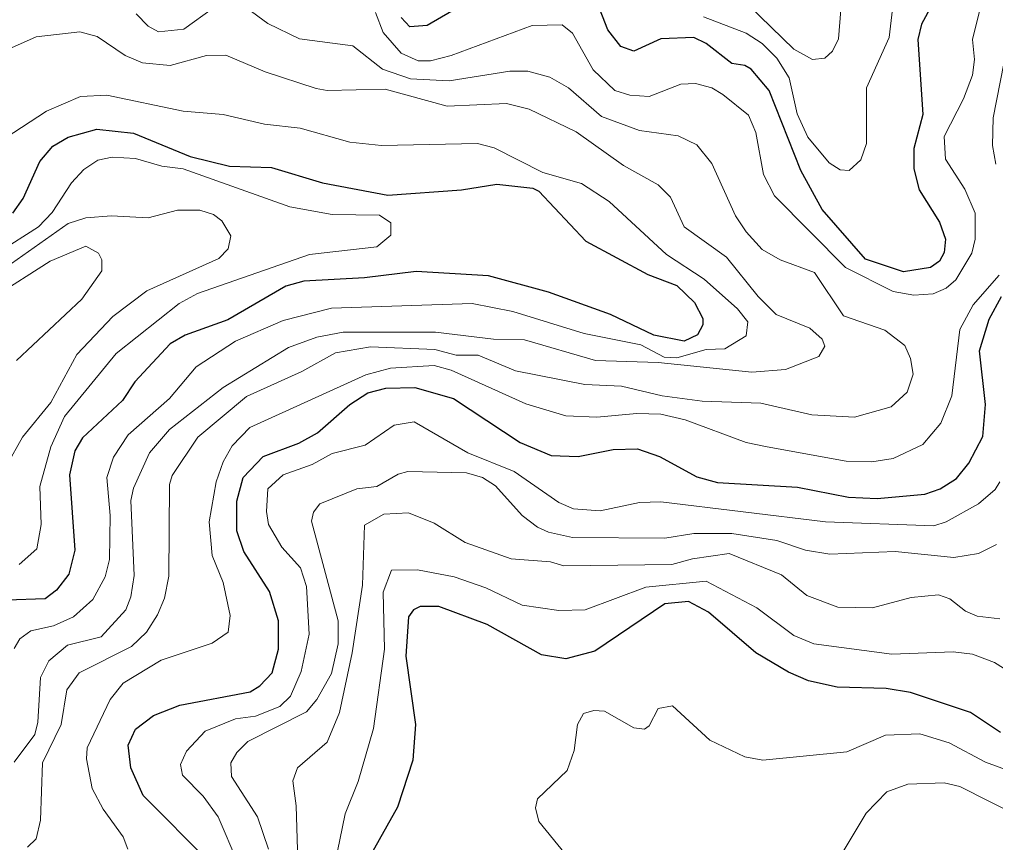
# Model space of a CAD drawing. Extents: x 577 to 602.9, y 7483.8 to 7511.6.
# Drawn here: x 586.474 to 587.677, y 7487.741 to 7488.754 of the extents above; entities that cross this region are included whole.
import ezdxf

# ---------------------------------------------------------------- set-up
doc = ezdxf.new("R2010")
doc.units = 0
doc.header["$LTSCALE"] = 0.032
doc.layers.add('1', color=7, linetype='Continuous', lineweight=25)
doc.layers.add('2', color=7, linetype='Continuous', lineweight=13)

msp = doc.modelspace()

# ---------------------------------------------------------------- linework, layer by layer
at = {"layer": '1'}
for points in [[(587.685, 7489.1027), (587.6238, 7489.0709), (587.6039, 7489.0486), (587.5952, 7489.0279), (587.5968, 7488.9961), (587.6143, 7488.9786), (587.6381, 7488.9643), (587.6421, 7488.9564), (587.6421, 7488.9429), (587.6206, 7488.8983), (587.619, 7488.8419), (587.6135, 7488.8005), (587.5856, 7488.7488), (587.5809, 7488.7297), (587.5872, 7488.6375), (587.5761, 7488.5954), (587.5761, 7488.5707), (587.5825, 7488.5445), (587.6079, 7488.5047)], [(587.6079, 7488.5047), (587.6151, 7488.484), (587.6135, 7488.4673), (587.6079, 7488.457), (587.5968, 7488.449), (587.5634, 7488.4435), (587.5165, 7488.4594), (587.4632, 7488.5206), (587.4369, 7488.5683), (587.398, 7488.6669), (587.3757, 7488.6932), (587.3678, 7488.6979), (587.3519, 7488.7003), (587.3201, 7488.725), (587.3049, 7488.7321), (587.2644, 7488.7305), (587.231, 7488.7154), (587.2151, 7488.721), (587.1992, 7488.7417), (587.1825, 7488.7854)], [(587.0068, 7488.7647), (586.9765, 7488.7472), (586.9551, 7488.7456), (586.9447, 7488.7568)], [(586.466, 7488.5158), (586.4788, 7488.5341), (586.4994, 7488.5795), (586.5153, 7488.5985), (586.5344, 7488.6097), (586.5694, 7488.6192), (586.6147, 7488.6144), (586.6847, 7488.5858), (586.7332, 7488.5739), (586.7849, 7488.5723), (586.8477, 7488.5532), (586.928, 7488.5381), (587.0187, 7488.5445), (587.0624, 7488.5516), (587.1069, 7488.5469), (587.1141, 7488.5429), (587.1721, 7488.4816)], [(587.1721, 7488.4816), (587.2485, 7488.4403), (587.2843, 7488.4268), (587.3057, 7488.4061), (587.3161, 7488.3862), (587.3161, 7488.3783), (587.3097, 7488.3663), (587.293, 7488.3584), (587.2556, 7488.3656), (587.2024, 7488.391), (587.126, 7488.4188), (587.0521, 7488.4387), (586.963, 7488.4443), (586.8994, 7488.4363), (586.8247, 7488.4323), (586.8024, 7488.426), (586.7308, 7488.3846), (586.6783, 7488.3656), (586.6601, 7488.3552), (586.6163, 7488.3083), (586.6012, 7488.2852), (586.5519, 7488.2391), (586.5424, 7488.2232), (586.536, 7488.1938), (586.5424, 7488.1008), (586.5352, 7488.0713), (586.5201, 7488.0515), (586.5058, 7488.0411), (586.4589, 7488.0395)], [(586.7086, 7487.7167), (586.6267, 7487.7986), (586.6115, 7487.8328), (586.6084, 7487.8606), (586.6171, 7487.8805), (586.6394, 7487.8972), (586.672, 7487.9099), (586.7587, 7487.9266), (586.7706, 7487.9338), (586.7857, 7487.9497), (586.7936, 7487.9791), (586.7936, 7488.0141), (586.7825, 7488.0499), (586.7507, 7488.0992), (586.742, 7488.1246), (586.742, 7488.1612), (586.7499, 7488.1906), (586.7746, 7488.2161), (586.8183, 7488.2328), (586.8414, 7488.2455), (586.8811, 7488.2805), (586.9034, 7488.2948), (586.9256, 7488.3003), (586.9614, 7488.3011), (587.0091, 7488.2876), (587.091, 7488.2336), (587.1292, 7488.2177), (587.1626, 7488.2161), (587.2055, 7488.2248), (587.2358, 7488.2256), (587.2628, 7488.2161), (587.3089, 7488.1914), (587.3344, 7488.1843), (587.433, 7488.1787), (587.4958, 7488.166), (587.5308, 7488.1644), (587.5896, 7488.1699), (587.6087, 7488.1763), (587.6286, 7488.189), (587.6437, 7488.2081), (587.6612, 7488.2407), (587.6644, 7488.2805), (587.6572, 7488.3465), (587.6691, 7488.3854), (587.6842, 7488.4133)], [(587.6827, 7487.8765), (587.6461, 7487.9012), (587.5721, 7487.9258), (587.5419, 7487.9306), (587.4815, 7487.9322), (587.4465, 7487.9401), (587.4218, 7487.9505), (587.3813, 7487.9743), (587.3232, 7488.0244), (587.2986, 7488.0379), (587.2692, 7488.0348), (587.1833, 7487.9767), (587.1475, 7487.9672), (587.1173, 7487.9719), (587.0505, 7488.0093), (586.9908, 7488.0316), (586.9678, 7488.0316), (586.9598, 7488.0276), (586.9535, 7488.0189), (586.9503, 7487.9704), (586.9622, 7487.8861), (586.959, 7487.8423), (586.94, 7487.7843), (586.9042, 7487.7207)]]:
    msp.add_lwpolyline(points, dxfattribs=at)
at = {"layer": '2'}
for points in [[(586.9129, 7488.7631), (586.9225, 7488.7385), (586.9447, 7488.713), (586.9654, 7488.7035), (586.9805, 7488.7035), (587.006, 7488.7099), (587.1061, 7488.7472), (587.1427, 7488.748), (587.1554, 7488.7377), (587.1809, 7488.6924), (587.2079, 7488.6669), (587.2262, 7488.6614), (587.2501, 7488.6598), (587.289, 7488.6749), (587.3073, 7488.6757), (587.3272, 7488.6701), (587.3407, 7488.6622), (587.3725, 7488.6367), (587.3813, 7488.6152), (587.3908, 7488.5636), (587.4043, 7488.5373), (587.4918, 7488.449), (587.5507, 7488.4196), (587.5761, 7488.4149), (587.6, 7488.4164), (587.6159, 7488.4236), (587.6278, 7488.4339), (587.6477, 7488.4665), (587.6516, 7488.484), (587.6516, 7488.5158), (587.6389, 7488.5453), (587.6151, 7488.5826), (587.6135, 7488.6105), (587.6373, 7488.6566), (587.6485, 7488.686), (587.6508, 7488.7051), (587.6485, 7488.7297), (587.6667, 7488.8045)], [(587.6771, 7488.5763), (587.6731, 7488.5993), (587.6739, 7488.6335), (587.7089, 7488.8116)], [(586.7133, 7488.7687), (586.6768, 7488.7425), (586.6457, 7488.7393), (586.633, 7488.7464), (586.6179, 7488.7616)], [(587.0855, 7488.3218), (587.1706, 7488.3051), (587.2159, 7488.3027), (587.266, 7488.2908), (587.3153, 7488.2844), (587.3876, 7488.2821), (587.4505, 7488.2677), (587.5029, 7488.2646), (587.5483, 7488.2773), (587.5681, 7488.2956), (587.5753, 7488.3178), (587.5721, 7488.3369), (587.565, 7488.3528), (587.5403, 7488.3719), (587.4894, 7488.3894), (587.4536, 7488.4427), (587.4115, 7488.4586), (587.3892, 7488.4713), (587.3694, 7488.4928), (587.3566, 7488.5127), (587.3272, 7488.5771), (587.3089, 7488.6001), (587.2859, 7488.6113), (587.2381, 7488.6176), (587.1912, 7488.6351), (587.1507, 7488.6701), (587.1276, 7488.6836), (587.1006, 7488.6908), (587.0783, 7488.6908), (587.0036, 7488.6789), (586.9559, 7488.6812), (586.9217, 7488.6932), (586.8851, 7488.7218), (586.8191, 7488.7305), (586.7801, 7488.7496), (586.7539, 7488.7687)], [(587.3169, 7488.7576), (587.3694, 7488.7377), (587.3892, 7488.725), (587.4075, 7488.7067), (587.4226, 7488.6828), (587.4322, 7488.6383), (587.4457, 7488.6097), (587.4719, 7488.5779), (587.4854, 7488.5691), (587.4966, 7488.5683), (587.5109, 7488.5818), (587.518, 7488.6017), (587.518, 7488.6701), (587.5459, 7488.7321), (587.5499, 7488.7671)], [(587.4862, 7488.7663), (587.4831, 7488.7305), (587.4759, 7488.7154), (587.4664, 7488.7067), (587.4513, 7488.7051), (587.4282, 7488.7178), (587.3725, 7488.7719)], [(586.4454, 7488.7115), (586.4947, 7488.7329), (586.5487, 7488.7393), (586.5702, 7488.7337), (586.6044, 7488.7099), (586.6259, 7488.7011), (586.6601, 7488.6979), (586.7046, 7488.7099), (586.7284, 7488.7107), (586.7769, 7488.69), (586.8398, 7488.6693), (586.8533, 7488.6669), (586.9248, 7488.6685), (587.0012, 7488.6478), (587.0743, 7488.651), (587.1022, 7488.6439), (587.1602, 7488.616), (587.2183, 7488.5747), (587.2612, 7488.5508), (587.2763, 7488.5357), (587.293, 7488.4991), (587.3455, 7488.4618), (587.3845, 7488.4133)], [(586.4676, 7487.9799), (586.4748, 7487.9918), (586.4883, 7488.0014), (586.5161, 7488.0077), (586.5408, 7488.0189), (586.5646, 7488.0403), (586.5797, 7488.0682), (586.5853, 7488.0896), (586.5861, 7488.1437), (586.5821, 7488.1906), (586.5901, 7488.2153), (586.6084, 7488.2431), (586.6593, 7488.2876), (586.6919, 7488.3266), (586.7404, 7488.3584), (586.7992, 7488.3838), (586.8588, 7488.399), (587.0322, 7488.4045), (587.0823, 7488.395), (587.1698, 7488.3679), (587.2397, 7488.3536), (587.2684, 7488.3385), (587.2843, 7488.3377), (587.3201, 7488.3481), (587.3431, 7488.3489), (587.3694, 7488.3648), (587.3717, 7488.3823), (587.359, 7488.3982), (587.3177, 7488.4347), (587.2715, 7488.465), (587.2008, 7488.5302), (587.1666, 7488.5524), (587.1189, 7488.5659), (587.0592, 7488.5962), (587.0386, 7488.6017), (586.9201, 7488.5993), (586.8811, 7488.6033), (586.8199, 7488.6208), (586.7761, 7488.6256), (586.7253, 7488.6375), (586.676, 7488.6415), (586.5821, 7488.6614), (586.5495, 7488.6598), (586.5074, 7488.6415), (586.4565, 7488.6081)], [(586.4485, 7488.4681), (586.4978, 7488.4991), (586.5145, 7488.5166), (586.5384, 7488.5532), (586.5535, 7488.5699), (586.571, 7488.581), (586.5885, 7488.585), (586.6171, 7488.5834), (586.6497, 7488.5739), (586.676, 7488.5707), (586.8072, 7488.5238), (586.8596, 7488.5143), (586.9177, 7488.5135), (586.932, 7488.5039), (586.932, 7488.4888), (586.9145, 7488.4745), (586.8318, 7488.465), (586.6935, 7488.4172), (586.6712, 7488.4045), (586.5933, 7488.3433), (586.5296, 7488.2654), (586.5129, 7488.228), (586.4994, 7488.1795), (586.501, 7488.1326), (586.4955, 7488.1024), (586.474, 7488.0833)], [(586.4644, 7488.4538), (586.5344, 7488.5031), (586.5559, 7488.5103), (586.5877, 7488.5127), (586.633, 7488.5103), (586.6688, 7488.5198), (586.6966, 7488.5198), (586.7133, 7488.5143), (586.7237, 7488.5063), (586.7348, 7488.488), (586.7316, 7488.4721), (586.7197, 7488.4602), (586.6314, 7488.4204), (586.5893, 7488.3886), (586.5448, 7488.3417), (586.5129, 7488.2829), (586.478, 7488.2399), (586.4589, 7488.2057)], [(586.4708, 7488.3345), (586.5511, 7488.4101), (586.5758, 7488.4451), (586.5758, 7488.4586), (586.5718, 7488.4665), (586.5559, 7488.4753), (586.5122, 7488.457), (586.4422, 7488.4125)], [(587.6811, 7488.4395), (587.6493, 7488.4029), (587.6326, 7488.3727), (587.623, 7488.2908), (587.6095, 7488.2574), (587.5872, 7488.2312), (587.5507, 7488.2137), (587.5244, 7488.2097), (587.4926, 7488.2105), (587.3956, 7488.228), (587.3694, 7488.2336), (587.2946, 7488.2614), (587.2644, 7488.2685), (587.235, 7488.2693), (587.1857, 7488.2646), (587.1475, 7488.2662), (587.0982, 7488.2813), (587.006, 7488.3226), (586.9853, 7488.3282), (586.9312, 7488.325), (586.901, 7488.317), (586.7579, 7488.2518), (586.7364, 7488.2296), (586.7253, 7488.2097), (586.7165, 7488.185), (586.7078, 7488.1357), (586.7117, 7488.0944), (586.7253, 7488.061), (586.734, 7488.0204), (586.7316, 7487.9998), (586.7117, 7487.9863), (586.6489, 7487.9656), (586.602, 7487.937), (586.5861, 7487.9171), (586.5575, 7487.8574), (586.5567, 7487.8439), (586.5638, 7487.8073), (586.5774, 7487.7819), (586.602, 7487.7477), (586.6076, 7487.7326)], [(587.3845, 7488.4133), (587.4067, 7488.391), (587.4481, 7488.3743), (587.4632, 7488.3608), (587.4664, 7488.352), (587.4592, 7488.3393), (587.4179, 7488.3234), (587.3765, 7488.3202), (587.2612, 7488.3322), (587.1841, 7488.3345), (587.0966, 7488.36), (587.0584, 7488.3608), (586.9869, 7488.3695), (586.8732, 7488.3695), (586.8406, 7488.3632), (586.8056, 7488.3504), (586.7253, 7488.3011), (586.6593, 7488.2495), (586.6346, 7488.2208), (586.6147, 7488.1771), (586.6115, 7488.162), (586.6155, 7488.0697), (586.6115, 7488.0435), (586.6052, 7488.0276), (586.575, 7487.9942), (586.5336, 7487.9839), (586.5106, 7487.9648), (586.5002, 7487.9441), (586.497, 7487.8892), (586.4931, 7487.8741), (586.4676, 7487.8399)], [(586.4843, 7487.735), (586.4947, 7487.7453), (586.5002, 7487.7684), (586.5026, 7487.8391), (586.5257, 7487.8861), (586.5328, 7487.929), (586.5479, 7487.9497), (586.6123, 7487.9823), (586.6306, 7487.9998), (586.6442, 7488.0212), (586.6529, 7488.0419), (586.6585, 7488.069), (586.6593, 7488.1819), (586.6624, 7488.193), (586.6942, 7488.2399), (586.7539, 7488.29), (586.8223, 7488.321), (586.8636, 7488.3441), (586.9066, 7488.3512), (586.9861, 7488.3481), (587.0123, 7488.3409), (587.0394, 7488.3409), (587.0855, 7488.3218)], [(587.1388, 7488.1596), (587.0839, 7488.1978), (587.0266, 7488.2208), (586.9606, 7488.259), (586.936, 7488.255), (586.9002, 7488.2304), (586.8596, 7488.22), (586.835, 7488.2065), (586.7992, 7488.1938), (586.7801, 7488.1763), (586.7785, 7488.1485), (586.7809, 7488.1326), (586.7976, 7488.1047), (586.8207, 7488.0793), (586.8278, 7488.0562), (586.831, 7487.9974), (586.8215, 7487.9513), (586.808, 7487.9211), (586.7952, 7487.9083), (586.765, 7487.8964), (586.7404, 7487.8932), (586.703, 7487.8781), (586.6799, 7487.8535), (586.6728, 7487.8368), (586.6752, 7487.824), (586.7006, 7487.7978), (586.7189, 7487.7724), (586.7435, 7487.7159)], [(586.7809, 7487.7326), (586.7674, 7487.7724), (586.7356, 7487.8224), (586.7348, 7487.8391), (586.742, 7487.8519), (586.7555, 7487.8654), (586.8278, 7487.902), (586.8406, 7487.9171), (586.8588, 7487.9489), (586.8668, 7487.9855), (586.8668, 7488.0141), (586.8342, 7488.1365), (586.8366, 7488.1477), (586.8445, 7488.158), (586.8899, 7488.1763), (586.9145, 7488.1795), (586.9408, 7488.1946), (586.9527, 7488.1978), (587.025, 7488.1962), (587.0449, 7488.1906), (587.0608, 7488.1803), (587.0934, 7488.1437), (587.1125, 7488.1294), (587.126, 7488.123), (587.1554, 7488.1167), (587.2692, 7488.1159)], [(587.6819, 7488.185), (587.6763, 7488.1755), (587.6556, 7488.158), (587.6159, 7488.1357), (587.6007, 7488.131), (587.4672, 7488.1357), (587.2644, 7488.1604), (587.2381, 7488.1596), (587.1896, 7488.1493), (587.157, 7488.1517), (587.1388, 7488.1596)], [(587.6819, 7488.0165), (587.654, 7488.0197), (587.6397, 7488.026), (587.6206, 7488.0411), (587.6063, 7488.0459), (587.5729, 7488.0427), (587.5252, 7488.03), (587.4823, 7488.0308), (587.4441, 7488.0451), (587.4131, 7488.0705), (587.3487, 7488.0968), (587.3034, 7488.0904), (587.2779, 7488.0833), (587.1451, 7488.0817), (587.1284, 7488.0864), (587.0799, 7488.0904), (587.0234, 7488.1103), (586.9853, 7488.1342), (586.9535, 7488.1469), (586.9233, 7488.1453), (586.8994, 7488.1318), (586.897, 7488.0578), (586.8843, 7487.9743), (586.8684, 7487.9012), (586.8533, 7487.8646), (586.8167, 7487.8328), (586.8111, 7487.8169), (586.8151, 7487.7859), (586.8183, 7487.6777)], [(587.2692, 7488.1159), (587.3049, 7488.1214), (587.3519, 7488.1214), (587.4075, 7488.1127), (587.4425, 7488.1008), (587.4727, 7488.096), (587.553, 7488.0992), (587.6254, 7488.092), (587.6556, 7488.0968), (587.6779, 7488.1079)], [(586.8628, 7487.7143), (586.8755, 7487.7763), (586.8915, 7487.8161), (586.9105, 7487.8813), (586.9241, 7487.9791), (586.9225, 7488.0491), (586.9328, 7488.0761), (586.9646, 7488.0769), (587.0099, 7488.0682), (587.0489, 7488.0546), (587.0934, 7488.0332), (587.1388, 7488.0268), (587.1714, 7488.0276), (587.2461, 7488.0554), (587.3201, 7488.0626), (587.3829, 7488.03)], [(587.3829, 7488.03), (587.4282, 7487.9958), (587.4528, 7487.9855), (587.5491, 7487.9727), (587.6246, 7487.9759), (587.6485, 7487.9727), (587.6755, 7487.9624), (587.7288, 7487.929)], [(587.7105, 7487.8232), (587.6644, 7487.8399), (587.6198, 7487.8638), (587.5833, 7487.8749), (587.5411, 7487.8733), (587.4934, 7487.8527), (587.39, 7487.8423), (587.3678, 7487.8463), (587.3248, 7487.867), (587.2787, 7487.9091), (587.2612, 7487.9059), (587.2501, 7487.8845), (587.2445, 7487.8805), (587.231, 7487.8821), (587.1952, 7487.9028), (587.1817, 7487.9036), (587.169, 7487.8996), (587.1618, 7487.8861), (587.1578, 7487.8543), (587.1491, 7487.8296), (587.1125, 7487.7946), (587.1101, 7487.7835), (587.1141, 7487.7668), (587.1467, 7487.727)], [(587.6906, 7487.5855), (587.6477, 7487.6197), (587.6238, 7487.6252), (587.5928, 7487.6268), (587.5769, 7487.6332), (587.5514, 7487.6515), (587.5395, 7487.6674), (587.53, 7487.6738), (587.4902, 7487.6618), (587.4783, 7487.6658), (587.4695, 7487.6761), (587.4695, 7487.6968), (587.5173, 7487.7771), (587.5427, 7487.8034), (587.5689, 7487.8129), (587.6135, 7487.8145), (587.6326, 7487.8097), (587.7057, 7487.7731)]]:
    msp.add_lwpolyline(points, dxfattribs=at)

doc.saveas('drawing.dxf')
